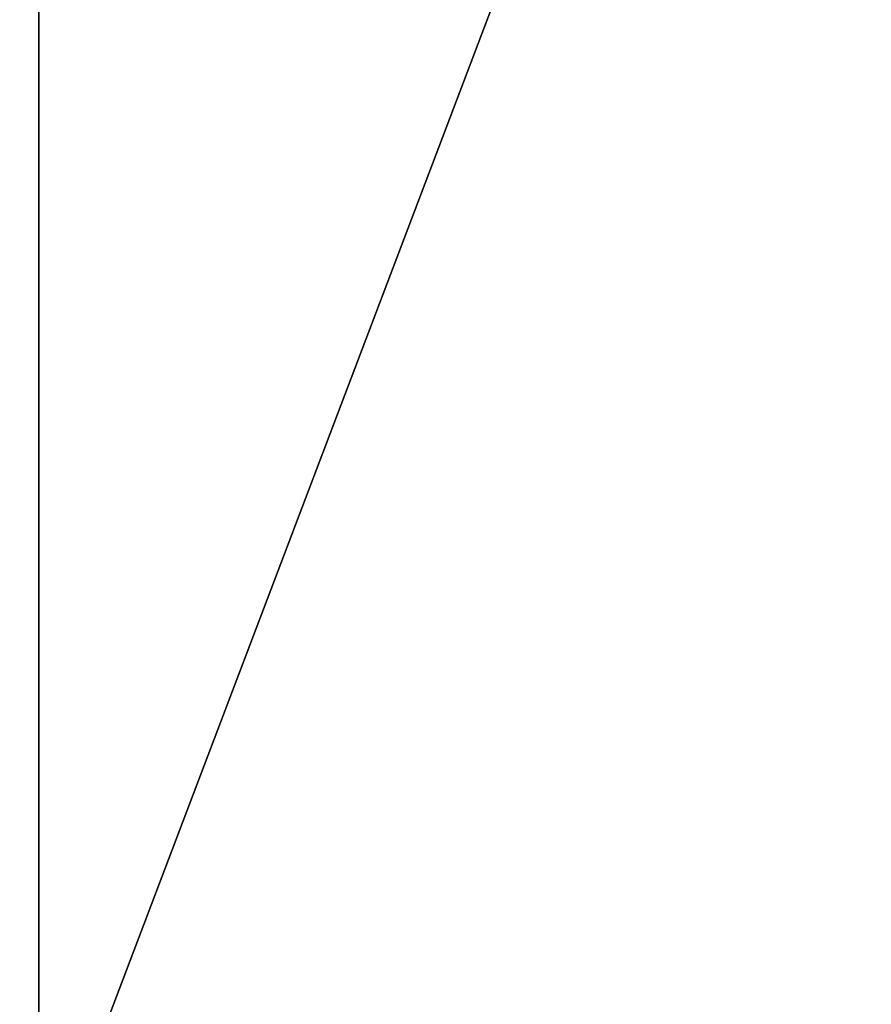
# Model space of a CAD drawing. Header units: millimetres. Extents: x -125 to 1250, y 4 to 1899.
# Tile 286 of 656: x 26.2 to 27.61, y 5.62 to 7.25. Entities that reach past the tile are written whole.
import ezdxf

# ---------------------------------------------------------------- set-up
doc = ezdxf.new("R2010")
doc.units = ezdxf.units.MM
doc.header["$LTSCALE"] = 3.583593
doc.layers.add('22', color=7, linetype='CONTINUOUS')
doc.layers.add('23', color=7, linetype='CONTINUOUS')

msp = doc.modelspace()

# ---------------------------------------------------------------- linework, layer by layer
at = {"layer": '22', "color": 7, "linetype": 'CONTINUOUS'}
for points in [[(22.5319, 15, -122.9525), (26.2351, 15, -122.2159), (22.5319, 5.3, -122.9525), (22.5319, 15, -122.9525)], [(22.5319, 5.3, -122.9525), (26.2351, 15, -122.2159), (26.2351, 5.3, -122.2159), (22.5319, 5.3, -122.9525)], [(26.2351, 15, -122.2159), (29.9145, 15, -121.3677), (26.2351, 5.3, -122.2159), (26.2351, 15, -122.2159)], [(26.2351, 5.3, -122.2159), (29.9145, 15, -121.3677), (29.9145, 5.3, -121.3677), (26.2351, 5.3, -122.2159)]]:
    msp.add_3dface(points, dxfattribs=at)
at = {"layer": '23', "color": 7, "linetype": 'CONTINUOUS'}
for points in [[(26.2351, 15, 122.2159), (22.5319, 15, 122.9525), (26.2351, 5.3, 122.2159), (26.2351, 15, 122.2159)], [(26.2351, 5.3, 122.2159), (22.5319, 15, 122.9525), (22.5319, 5.3, 122.9525), (26.2351, 5.3, 122.2159)], [(29.9145, 15, 121.3677), (26.2351, 15, 122.2159), (29.9145, 5.3, 121.3677), (29.9145, 15, 121.3677)], [(29.9145, 5.3, 121.3677), (26.2351, 15, 122.2159), (26.2351, 5.3, 122.2159), (29.9145, 5.3, 121.3677)]]:
    msp.add_3dface(points, dxfattribs=at)

doc.saveas('drawing.dxf')
